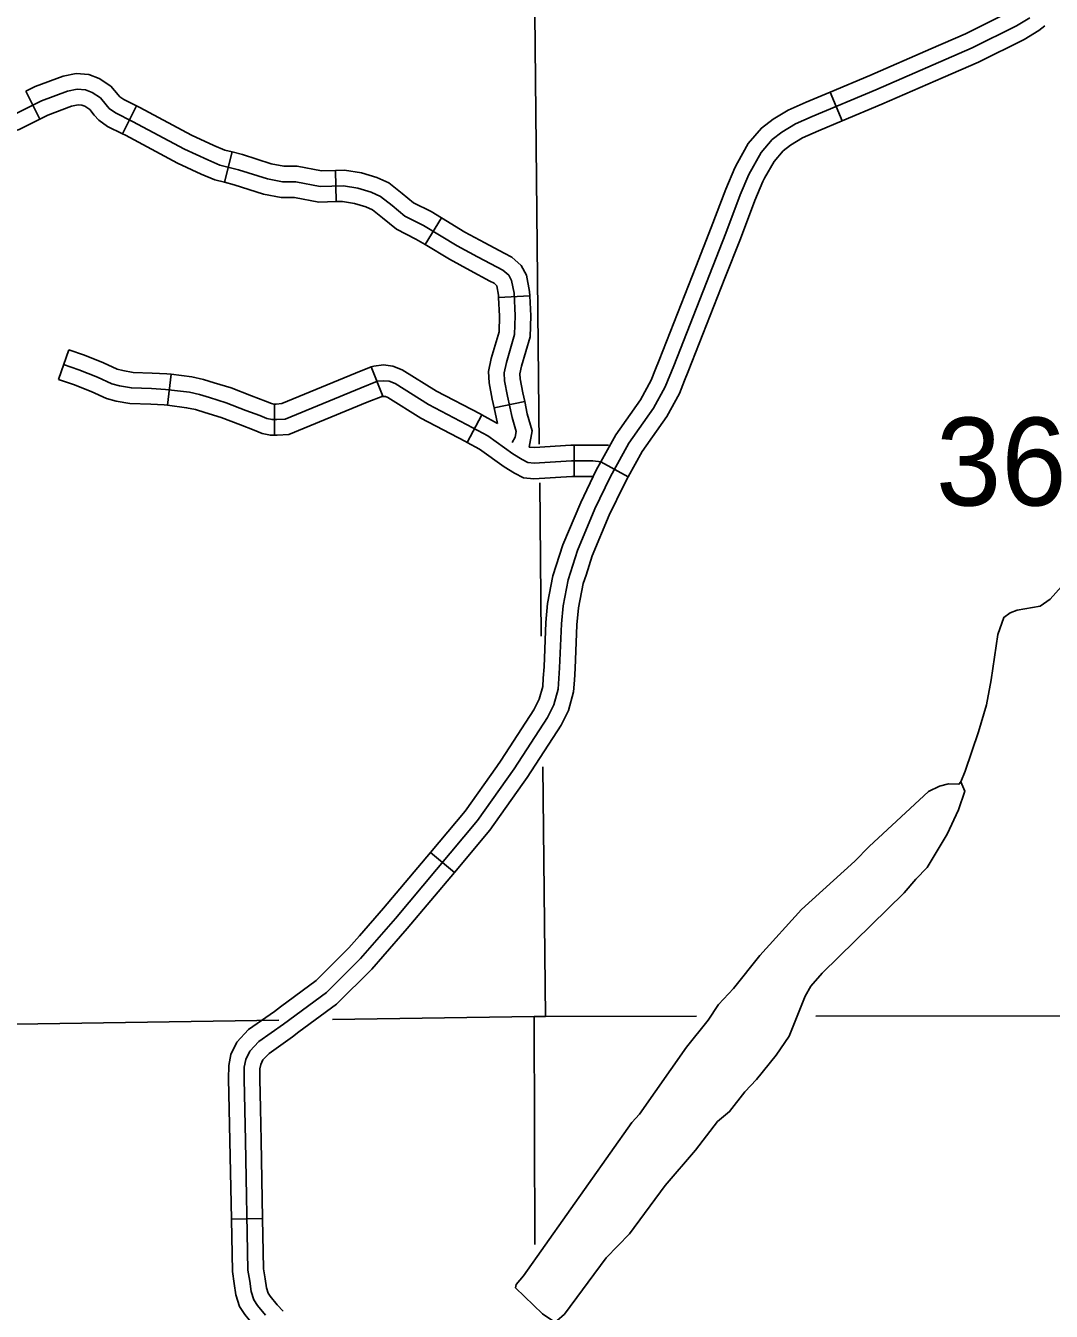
# Model space of a CAD drawing. Extents: x 1373862 to 1376999, y 1168398 to 1170455.
# Drawn here: x 1375410.3 to 1375508.8, y 1168765.8 to 1168889.3 of the extents above; entities that cross this region are included whole.
import ezdxf

# ---------------------------------------------------------------- set-up
doc = ezdxf.new("R2010")
doc.units = 0
for name, color, linetype in [('Level 31', 7, 'Continuous'), ('Level 32', 7, 'Continuous'), ('Level 35', 7, 'Continuous'), ('Level 4', 7, 'Continuous'), ('Level 5', 7, 'Continuous')]:
    doc.layers.add(name, color=color, linetype=linetype)

msp = doc.modelspace()

# ---------------------------------------------------------------- linework, layer by layer
at = {"layer": 'Level 31'}
for p, q in [((1375488.74, 1168880.19), (1375487.58, 1168882.95)), ((1375468.19, 1168845.99), (1375465.56, 1168847.44)), ((1375451.49, 1168807.99), (1375449.19, 1168809.92)), ((1375430.07, 1168774.7), (1375433.07, 1168774.76))]:
    msp.add_line(p, q, dxfattribs=at)
for points in [[(1375497.27, 1168887.11), (1375500.6, 1168888.55), (1375504.77, 1168890.62), (1375505.9, 1168891.32), (1375506.31, 1168891.65)], [(1375431.43, 1168782.23), (1375431.29, 1168788.17), (1375431.31, 1168789.28), (1375431.45, 1168790.03), (1375431.84, 1168790.84), (1375432.71, 1168791.76), (1375435.08, 1168793.43), (1375439.2, 1168796.47), (1375442.46, 1168799.74), (1375445.83, 1168803.58), (1375453.72, 1168812.98), (1375457.23, 1168817.94), (1375460.43, 1168822.87), (1375461.05, 1168824.1), (1375461.46, 1168825.61), (1375461.6, 1168827.66), (1375461.77, 1168831.89), (1375461.94, 1168833.62), (1375462.41, 1168836.11), (1375463.33, 1168838.93), (1375465, 1168842.92), (1375466.45, 1168845.96), (1375468.26, 1168849.22), (1375470.63, 1168852.59), (1375471.75, 1168854.63), (1375472.56, 1168856.66), (1375477.57, 1168869.4), (1375478.96, 1168873.08), (1375479.77, 1168875.04), (1375480.97, 1168877.16), (1375482.03, 1168878.41), (1375482.95, 1168879.11), (1375484.26, 1168879.89), (1375485.87, 1168880.61), (1375491.98, 1168883.18), (1375501.23, 1168887.19), (1375505.49, 1168889.31), (1375506.77, 1168890.09)], [(1375508.21, 1168889.33), (1375507.64, 1168888.86), (1375506.22, 1168888), (1375501.86, 1168885.83), (1375498.46, 1168884.36)], [(1375487.58, 1168882.95), (1375491.39, 1168884.56), (1375497.27, 1168887.11)], [(1375498.46, 1168884.36), (1375492.57, 1168881.8), (1375488.74, 1168880.19)], [(1375478.68, 1168876.16), (1375479.73, 1168878.02), (1375480.99, 1168879.5), (1375482.11, 1168880.35), (1375483.57, 1168881.22), (1375485.28, 1168881.99), (1375487.58, 1168882.95)], [(1375481.3, 1168874.68), (1375482.21, 1168876.29), (1375483.07, 1168877.31), (1375483.79, 1168877.86), (1375484.95, 1168878.55), (1375486.47, 1168879.24), (1375488.74, 1168880.19)], [(1375474.68, 1168866.17), (1375476.17, 1168869.94), (1375477.57, 1168873.64), (1375478.42, 1168875.69), (1375478.68, 1168876.16)], [(1375477.48, 1168865.07), (1375478.97, 1168868.86), (1375480.36, 1168872.53), (1375481.12, 1168874.38), (1375481.3, 1168874.68)], [(1375470.82, 1168856.35), (1375471.16, 1168857.21), (1375474.68, 1168866.17)], [(1375477.48, 1168865.07), (1375473.95, 1168856.11), (1375473.6, 1168855.24)], [(1375465.56, 1168847.44), (1375466.99, 1168850.02), (1375469.36, 1168853.38), (1375470.39, 1168855.27), (1375470.82, 1168856.35)], [(1375473.6, 1168855.24), (1375473.11, 1168853.99), (1375471.91, 1168851.8), (1375469.54, 1168848.42), (1375468.19, 1168845.99)], [(1375461.28, 1168837.49), (1375461.92, 1168839.45), (1375463.63, 1168843.53), (1375465.12, 1168846.64), (1375465.56, 1168847.44)], [(1375464.14, 1168836.56), (1375464.74, 1168838.41), (1375466.37, 1168842.3), (1375467.79, 1168845.27), (1375468.19, 1168845.99)], [(1375460.03, 1168826.67), (1375460.11, 1168827.74), (1375460.27, 1168832), (1375460.45, 1168833.83), (1375460.96, 1168836.49), (1375461.28, 1168837.49)], [(1375463.03, 1168826.47), (1375463.1, 1168827.58), (1375463.27, 1168831.79), (1375463.42, 1168833.41), (1375463.87, 1168835.74), (1375464.14, 1168836.56)], [(1375455.56, 1168818.17), (1375455.99, 1168818.78), (1375459.13, 1168823.62), (1375459.64, 1168824.64), (1375459.98, 1168825.86), (1375460.03, 1168826.67)], [(1375463.03, 1168826.47), (1375462.95, 1168825.35), (1375462.45, 1168823.56), (1375461.74, 1168822.13), (1375458.47, 1168817.1), (1375458.01, 1168816.44)], [(1375449.19, 1168809.92), (1375452.53, 1168813.89), (1375455.56, 1168818.17)], [(1375458.01, 1168816.44), (1375454.91, 1168812.06), (1375451.49, 1168807.99)], [(1375442.36, 1168801.9), (1375444.69, 1168804.56), (1375449.19, 1168809.92)], [(1375444.62, 1168799.92), (1375446.97, 1168802.61), (1375451.49, 1168807.99)], [(1375434.78, 1168795.08), (1375438.22, 1168797.61), (1375441.36, 1168800.76), (1375442.36, 1168801.9)], [(1375436.56, 1168792.67), (1375440.18, 1168795.33), (1375443.56, 1168798.71), (1375444.62, 1168799.92)], [(1375434.78, 1168795.08), (1375434.2, 1168794.65), (1375431.72, 1168792.9), (1375430.59, 1168791.7), (1375430.02, 1168790.5), (1375429.82, 1168789.44), (1375429.79, 1168788.17), (1375429.85, 1168785.25)], [(1375432.85, 1168785.32), (1375432.79, 1168788.16), (1375432.81, 1168789.12), (1375432.89, 1168789.56), (1375433.09, 1168789.98), (1375433.7, 1168790.62), (1375435.95, 1168792.22), (1375436.56, 1168792.67)], [(1375429.85, 1168785.25), (1375429.93, 1168782.2), (1375430.07, 1168774.7)], [(1375433.07, 1168774.76), (1375432.93, 1168782.26), (1375432.85, 1168785.32)], [(1375433.33, 1168765.48), (1375432.57, 1168766.41), (1375432.23, 1168766.95), (1375431.97, 1168767.75), (1375431.83, 1168768.74), (1375431.66, 1168769.79), (1375431.43, 1168782.23)], [(1375432.81, 1168763.82), (1375432.2, 1168764.5), (1375431.35, 1168765.53), (1375430.86, 1168766.31), (1375430.51, 1168767.41), (1375430.35, 1168768.51), (1375430.16, 1168769.65), (1375430.07, 1168774.7)], [(1375435.03, 1168765.84), (1375434.47, 1168766.46), (1375433.79, 1168767.29), (1375433.6, 1168767.59), (1375433.44, 1168768.08), (1375433.31, 1168768.97), (1375433.16, 1168769.92), (1375433.07, 1168774.76)]]:
    msp.add_lwpolyline(points, dxfattribs=at)
at = {"layer": 'Level 32'}
for p, q in [((1375411.65, 1168880.35), (1375410.31, 1168883.03)), ((1375419.61, 1168878.94), (1375420.95, 1168881.62)), ((1375429.42, 1168874.29), (1375430.15, 1168877.2)), ((1375440.15, 1168872.43), (1375440.07, 1168875.42)), ((1375448.69, 1168868.3), (1375450.24, 1168870.86)), ((1375455.73, 1168863.22), (1375458.73, 1168863.37)), ((1375413.46, 1168855.36), (1375414.44, 1168858.2)), ((1375423.92, 1168852.87), (1375424.29, 1168855.85)), ((1375444.61, 1168853.76), (1375443.51, 1168856.55)), ((1375455.32, 1168852.61), (1375458.25, 1168853.24)), ((1375434.21, 1168849.99), (1375434.21, 1168852.99)), ((1375452.71, 1168849.3), (1375454.13, 1168851.94)), ((1375463.01, 1168846.03), (1375463.01, 1168849.03))]:
    msp.add_line(p, q, dxfattribs=at)
for points in [[(1375410.31, 1168883.03), (1375411.23, 1168883.49), (1375413.9, 1168884.49), (1375415.17, 1168884.74), (1375416.38, 1168884.65), (1375417.38, 1168884.26), (1375418.5, 1168883.51), (1375419.18, 1168882.69), (1375419.34, 1168882.5), (1375419.72, 1168882.24), (1375420.95, 1168881.62)], [(1375409.12, 1168880.76), (1375411.82, 1168882.12), (1375414.31, 1168883.04), (1375415.26, 1168883.23), (1375416.05, 1168883.17), (1375416.69, 1168882.93), (1375417.48, 1168882.39), (1375418.04, 1168881.72), (1375418.34, 1168881.38), (1375418.94, 1168880.95), (1375420.58, 1168880.13), (1375425.55, 1168877.47), (1375427.79, 1168876.45), (1375428.96, 1168875.95), (1375430.74, 1168875.5), (1375433.53, 1168874.61), (1375434.98, 1168874.33), (1375436.26, 1168874.33), (1375438.6, 1168873.89), (1375440.83, 1168873.94), (1375442.22, 1168873.72), (1375443.51, 1168873.33), (1375444.4, 1168872.94), (1375445.51, 1168872.05), (1375446.74, 1168871.04), (1375448.52, 1168870.15), (1375451.75, 1168868.2), (1375453.7, 1168867.14), (1375455.6, 1168866.14), (1375456.16, 1168865.86), (1375456.71, 1168865.36), (1375456.99, 1168864.85), (1375457.22, 1168863.63), (1375457.33, 1168861.45), (1375457.27, 1168859.67), (1375456.49, 1168856.99), (1375456.27, 1168855.99), (1375456.32, 1168855.21), (1375456.6, 1168853.76), (1375457.05, 1168851.7), (1375457.44, 1168850.36), (1375457.33, 1168849.8), (1375457.04, 1168849.28)], [(1375411.65, 1168880.35), (1375412.42, 1168880.74), (1375414.72, 1168881.59), (1375415.36, 1168881.72), (1375415.71, 1168881.69), (1375415.99, 1168881.59), (1375416.46, 1168881.27), (1375416.9, 1168880.74), (1375417.33, 1168880.25), (1375418.17, 1168879.66), (1375419.61, 1168878.94)], [(1375420.95, 1168881.62), (1375421.27, 1168881.47), (1375426.22, 1168878.81), (1375428.39, 1168877.82), (1375429.44, 1168877.38), (1375430.15, 1168877.2)], [(1375401.22, 1168877.22), (1375405.29, 1168878.1), (1375409.67, 1168879.36), (1375411.65, 1168880.35)], [(1375419.61, 1168878.94), (1375419.89, 1168878.8), (1375424.89, 1168876.12), (1375427.18, 1168875.08), (1375428.48, 1168874.52), (1375429.42, 1168874.29)], [(1375430.15, 1168877.2), (1375431.15, 1168876.95), (1375433.9, 1168876.07), (1375435.12, 1168875.83), (1375436.4, 1168875.83), (1375438.72, 1168875.39), (1375440.07, 1168875.42)], [(1375440.07, 1168875.42), (1375440.93, 1168875.45), (1375442.56, 1168875.19), (1375444.03, 1168874.74), (1375445.18, 1168874.23), (1375446.46, 1168873.21), (1375447.56, 1168872.31), (1375449.25, 1168871.47), (1375450.24, 1168870.86)], [(1375429.42, 1168874.29), (1375430.33, 1168874.06), (1375433.16, 1168873.16), (1375434.84, 1168872.83), (1375436.12, 1168872.83), (1375438.48, 1168872.38), (1375440.15, 1168872.43)], [(1375440.15, 1168872.43), (1375440.73, 1168872.44), (1375441.89, 1168872.26), (1375442.98, 1168871.92), (1375443.61, 1168871.64), (1375444.57, 1168870.88), (1375445.92, 1168869.78), (1375447.8, 1168868.84), (1375448.69, 1168868.3)], [(1375450.24, 1168870.86), (1375452.5, 1168869.5), (1375454.41, 1168868.46), (1375456.29, 1168867.47), (1375457.01, 1168867.11), (1375457.9, 1168866.3), (1375458.42, 1168865.37), (1375458.71, 1168863.8), (1375458.73, 1168863.37)], [(1375448.69, 1168868.3), (1375451.01, 1168866.9), (1375453, 1168865.82), (1375454.91, 1168864.8), (1375455.3, 1168864.61), (1375455.52, 1168864.41), (1375455.56, 1168864.34), (1375455.72, 1168863.45), (1375455.73, 1168863.22)], [(1375455.73, 1168863.22), (1375455.83, 1168861.44), (1375455.78, 1168859.91), (1375455.04, 1168857.37), (1375454.76, 1168856.1), (1375454.83, 1168855.01), (1375455.13, 1168853.46), (1375455.32, 1168852.61)], [(1375458.73, 1168863.37), (1375458.83, 1168861.47), (1375458.76, 1168859.43), (1375457.94, 1168856.62), (1375457.78, 1168855.88), (1375457.81, 1168855.4), (1375458.07, 1168854.06), (1375458.25, 1168853.24)], [(1375414.44, 1168858.2), (1375415.94, 1168857.68), (1375417.79, 1168856.95), (1375419.09, 1168856.35), (1375419.65, 1168856.2), (1375420.63, 1168856.03), (1375422.47, 1168855.97), (1375423.87, 1168855.9), (1375424.29, 1168855.85)], [(1375413.95, 1168856.78), (1375415.42, 1168856.27), (1375417.2, 1168855.57), (1375418.58, 1168854.93), (1375419.33, 1168854.73), (1375420.47, 1168854.54), (1375422.4, 1168854.47), (1375423.74, 1168854.4), (1375426.03, 1168854.12), (1375427.01, 1168853.9), (1375427.95, 1168853.61), (1375429.57, 1168853.11), (1375431.46, 1168852.38), (1375432.8, 1168851.88), (1375433.47, 1168851.6), (1375433.97, 1168851.49), (1375434.42, 1168851.49), (1375435.25, 1168851.55), (1375442.55, 1168854.56), (1375444.11, 1168855.17), (1375444.67, 1168855.23), (1375445.23, 1168855.17), (1375445.79, 1168854.95), (1375449.02, 1168852.94), (1375453.25, 1168850.71), (1375454.7, 1168849.93), (1375457.1, 1168848.2), (1375457.99, 1168847.65), (1375458.55, 1168847.37), (1375459.16, 1168847.31), (1375462.73, 1168847.53), (1375464.79, 1168847.53), (1375465.59, 1168847.44)], [(1375424.29, 1168855.85), (1375426.28, 1168855.6), (1375427.4, 1168855.35), (1375428.4, 1168855.04), (1375430.06, 1168854.53), (1375432, 1168853.79), (1375433.35, 1168853.28), (1375433.92, 1168853.04), (1375434.14, 1168852.99), (1375434.21, 1168852.99)], [(1375434.21, 1168852.99), (1375434.37, 1168852.99), (1375434.91, 1168853.03), (1375441.99, 1168855.95), (1375443.51, 1168856.55)], [(1375443.51, 1168856.55), (1375443.76, 1168856.64), (1375444.67, 1168856.74), (1375445.59, 1168856.64), (1375446.47, 1168856.29), (1375449.77, 1168854.24), (1375453.96, 1168852.04), (1375454.13, 1168851.94)], [(1375413.46, 1168855.36), (1375414.9, 1168854.86), (1375416.61, 1168854.19), (1375418.07, 1168853.51), (1375419.01, 1168853.27), (1375420.32, 1168853.04), (1375422.34, 1168852.97), (1375423.61, 1168852.91), (1375423.92, 1168852.87)], [(1375434.21, 1168849.99), (1375434.47, 1168849.99), (1375435.6, 1168850.07), (1375443.11, 1168853.17), (1375444.61, 1168853.76)], [(1375444.47, 1168853.7), (1375444.67, 1168853.72), (1375444.87, 1168853.7), (1375445.11, 1168853.61), (1375448.27, 1168851.64), (1375452.55, 1168849.39), (1375452.71, 1168849.3)], [(1375458.25, 1168853.24), (1375458.5, 1168852.06), (1375458.98, 1168850.42), (1375458.67, 1168848.86)], [(1375423.92, 1168852.87), (1375425.77, 1168852.64), (1375426.63, 1168852.45), (1375427.51, 1168852.18), (1375429.08, 1168851.69), (1375430.93, 1168850.98), (1375432.25, 1168850.49), (1375433.02, 1168850.17), (1375433.81, 1168849.99), (1375434.21, 1168849.99)], [(1375454.13, 1168851.94), (1375455.64, 1168851.13)], [(1375455.32, 1168852.61), (1375455.64, 1168851.13)], [(1375452.71, 1168849.3), (1375453.91, 1168848.66), (1375456.26, 1168846.96), (1375457.26, 1168846.34), (1375458.13, 1168845.9), (1375459.14, 1168845.81), (1375462.78, 1168846.03), (1375463.01, 1168846.03)], [(1375458.67, 1168848.86), (1375459.18, 1168848.81), (1375462.68, 1168849.03), (1375463.01, 1168849.03)], [(1375463.01, 1168849.03), (1375466.3, 1168849.03)], [(1375463.01, 1168846.03), (1375464.83, 1168846.03)]]:
    msp.add_lwpolyline(points, dxfattribs=at)
at = {"layer": 'Level 35'}
for points in [[(1375509.83, 1168835.45), (1375508.72, 1168834.23), (1375507.77, 1168833.58), (1375505.55, 1168833.18), (1375504.89, 1168832.93), (1375504.27, 1168832.5), (1375503.69, 1168830.85), (1375503.07, 1168826.5), (1375502.62, 1168824.09), (1375501.86, 1168821.5), (1375500.58, 1168817.72), (1375500.15, 1168816.69), (1375499.97, 1168816.47), (1375498.97, 1168816.5), (1375498.11, 1168816.29), (1375497.04, 1168815.77), (1375491.34, 1168810.5), (1375489.97, 1168809.08), (1375484.85, 1168804.44)], [(1375500.15, 1168816.69), (1375500.52, 1168815.79), (1375499.92, 1168814), (1375498.84, 1168811.68), (1375496.91, 1168808.46), (1375495.82, 1168807.36), (1375494.7, 1168806.03), (1375486.82, 1168798.33), (1375485.75, 1168797.06), (1375485.18, 1168796.11), (1375483.64, 1168792.28), (1375482.42, 1168790.45), (1375480.52, 1168788.1), (1375479.41, 1168786.93), (1375477.93, 1168785.03), (1375476.78, 1168784.07)], [(1375484.85, 1168804.44), (1375480.83, 1168800.01), (1375478.3, 1168796.85), (1375476.88, 1168795.3), (1375475.87, 1168793.82), (1375473.79, 1168791.22), (1375469.29, 1168784.79), (1375468.54, 1168783.98)], [(1375468.54, 1168783.98), (1375458.12, 1168769.25), (1375457.44, 1168768.4), (1375457.36, 1168768.1), (1375459.95, 1168765.61), (1375461.06, 1168764.87), (1375461.33, 1168764.92), (1375462.08, 1168765.57), (1375466.07, 1168770.98), (1375468.31, 1168773.29), (1375471.75, 1168777.91), (1375474.65, 1168781.31), (1375476.78, 1168784.07)]]:
    msp.add_lwpolyline(points, dxfattribs=at)
at = {"layer": 'Level 4'}
for points in [[(1375439.78, 1168793.88), (1375459.15, 1168794.17), (1375460.23, 1168794.17), (1375474.75, 1168794.18)], [(1375486.22, 1168794.19), (1375532.72, 1168794.23)], [(1375387.92, 1168793.25), (1375405.14, 1168793.37), (1375434.62, 1168793.8)]]:
    msp.add_lwpolyline(points, dxfattribs=at)
at = {"layer": 'Level 5'}
for points in [[(1375459.11, 1168900.08), (1375459.65, 1168849.15)], [(1375459.69, 1168845.41), (1375459.84, 1168830.69)], [(1375459.98, 1168818.14), (1375460.23, 1168794.17)], [(1375459.15, 1168794.17), (1375459.21, 1168772.27)]]:
    msp.add_lwpolyline(points, dxfattribs=at)

# ---------------------------------------------------------------- texts
msp.add_text('36', height=8.448, dxfattribs=at).set_placement((1375497.75, 1168843.24))

doc.saveas('drawing.dxf')
